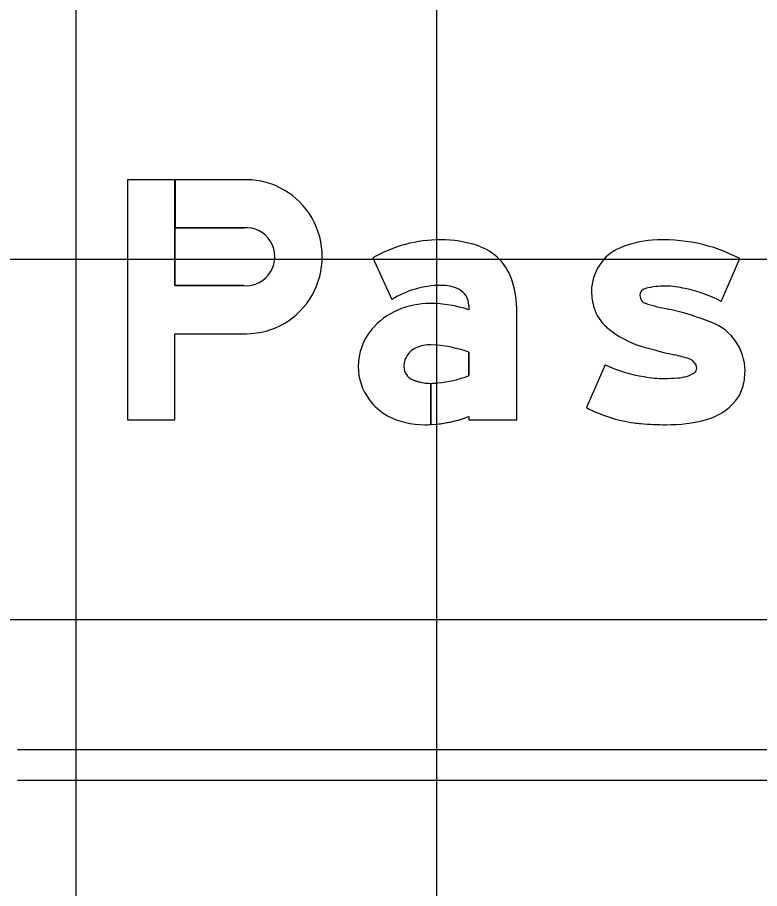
# Model space of a CAD drawing. Extents: x 2193008 to 2198143, y 1236112 to 1237864.
# Drawn here: x 2196952.381 to 2196956.496, y 1237195.615 to 1237200.446 of the extents above; entities that cross this region are included whole.
import ezdxf

# ---------------------------------------------------------------- set-up
doc = ezdxf.new("R2010")
doc.units = 0
for name, color, linetype in [('GSBWFILL', 7, 'Continuous'), ('GSCOLORFILL', 7, 'Continuous'), ('GSOUTLINE', 7, 'Continuous'), ('M-ROADS', 7, 'Continuous')]:
    doc.layers.add(name, color=color, linetype=linetype)

msp = doc.modelspace()

# ---------------------------------------------------------------- linework, layer by layer
at = {"layer": 'GSBWFILL'}
for p, q in [((2196956.2838, 1237198.8711), (2196956.3872, 1237199.1085)), ((2196955.6397, 1237198.5197), (2196955.5363, 1237198.2822)), ((2196955.5363, 1237198.2822), (2196955.5363, 1237198.2822))]:
    msp.add_line(p, q, dxfattribs=at)
for points in [[(2196952.9922, 1237199.5459), (2196952.9922, 1237198.2139), (2196953.2548, 1237198.2139), (2196953.2548, 1237198.6923), (2196953.6501, 1237198.6923)], [(2196953.6363, 1237198.9587), (2196953.2548, 1237198.9587), (2196953.2548, 1237199.5459), (2196952.9922, 1237199.5459)], [(2196953.6501, 1237199.5459), (2196953.2549, 1237199.5459), (2196953.2549, 1237199.2795), (2196953.6363, 1237199.2795)], [(2196954.351, 1237199.1128), (2196954.458, 1237198.882)], [(2196954.8836, 1237198.8495), (2196954.8836, 1237198.825)], [(2196954.8836, 1237198.2325), (2196954.8836, 1237198.2139), (2196955.15, 1237198.2139), (2196955.15, 1237198.8149)], [(2196954.8836, 1237198.5892), (2196954.8836, 1237198.4598)], [(2196954.6738, 1237198.1881), (2196954.6738, 1237198.4167)], [(2196954.6739, 1237198.4167), (2196954.6739, 1237198.1881)]]:
    msp.add_lwpolyline(points, dxfattribs=at)
for centre, major_axis, ratio, start_param, end_param in [((2196953.6503, 1237199.1191), (0, 0.4268), 0.985874, 3.140988, 6.28379), ((2196953.6498, 1237199.1191), (0, 0.161), 0.985874, 3.056611, 6.368167), ((2196954.7289, 1237198.4494), (0, 0.7635), 0.999996, 0, 0.517719), ((2196954.7289, 1237198.5609), (0, 0.652), 0.999996, 5.96613, 6.283185), ((2196955.9398, 1237198.6564), (0, 0.5558), 0.999996, 0.071378, 0.398007), ((2196955.9632, 1237198.2998), (0, 0.9131), 0.999996, 5.800291, 6.352301), ((2196954.8387, 1237198.8956), (0, 0.2997), 0.999996, 4.997165, 5.96613), ((2196955.8255, 1237198.928), (0, 0.2611), 0.999996, 0.398006, 1.570796), ((2196954.7289, 1237198.4494), (0, 0.5104), 0.999996, 0, 0.559495), ((2196954.7384, 1237198.7582), (0, 0.2018), 0.999996, 5.822746, 6.330435), ((2196954.563, 1237198.8149), (0, 0.587), 0.999996, 4.712389, 4.997165), ((2196955.8724, 1237198.9043), (0, 0.04), 0.999996, 0.21891, 1.570796), ((2196955.9735, 1237198.4943), (0, 0.4622), 0.999996, 0, 0.239757), ((2196955.9735, 1237198.5189), (0, 0.4376), 0.999996, 6.027142, 6.283185), ((2196954.7837, 1237198.8495), (0, 0.0999), 0.999996, 4.712389, 5.822746), ((2196955.8763, 1237198.928), (0, 0.3118), 0.999996, 1.570796, 1.879779), ((2196955.8791, 1237198.9043), (0, 0.0466), 0.999996, 1.570796, 2.88808), ((2196955.9427, 1237198.2307), (0, 0.7255), 0.999996, 5.793797, 6.086746), ((2196954.6699, 1237198.4031), (0, 0.4568), 0.999996, 0, 0.404512), ((2196954.6699, 1237198.1873), (0, 0.6725), 0.999996, 5.959871, 6.283185), ((2196956.1657, 1237199.8085), (0, 0.9951), 0.999996, 2.83708, 2.965597), ((2196954.6387, 1237198.4711), (0, 0.382), 0.999996, 0.399285, 0.87593), ((2196955.8013, 1237198.9041), (0, 0.2331), 0.999996, 1.879779, 2.42566), ((2196955.6432, 1237197.2914), (0, 1.5763), 0.999996, 5.901211, 6.060377), ((2196956.129, 1237198.4864), (0, 0.2864), 0.999996, 4.712389, 5.919951), ((2196954.5917, 1237198.5102), (0, 0.3208), 0.999996, 0.87593, 1.570796), ((2196955.9888, 1237199.1197), (0, 0.5188), 0.999996, 2.42566, 2.869403), ((2196954.6372, 1237198.5105), (0, 0.1132), 0.999996, 0.408547, 1.530785), ((2196954.6687, 1237198.4376), (0, 0.1926), 0.999996, 6.259455, 6.691732), ((2196954.6547, 1237197.9756), (0, 0.6549), 0.999996, 5.926185, 6.254823), ((2196956.7396, 1237201.699), (0, 3.2051), 0.999996, 2.860128, 2.916667), ((2196955.6913, 1237197.1751), (0, 1.4387), 0.999996, 5.990951, 6.04928), ((2196954.5775, 1237198.5102), (0, 0.3066), 0.999996, 1.570796, 2.21394), ((2196954.6445, 1237198.5102), (0, 0.1206), 0.999996, 1.530785, 1.570796), ((2196954.6039, 1237198.5102), (0, 0.0799), 0.999996, 1.570796, 2.757027), ((2196955.9743, 1237199.2359), (0, 0.7906), 0.999996, 2.70455, 2.991718), ((2196956.0833, 1237198.4888), (0, 0.0678), 0.999996, 5.20773, 5.944931), ((2196956.0991, 1237198.5007), (0, 0.0483), 0.999996, 4.712389, 5.146352), ((2196954.6583, 1237199.0327), (0, 0.6157), 0.999996, 3.228562, 3.516221), ((2196956.0373, 1237198.6276), (0, 0.1804), 0.999996, 3.169414, 3.711965), ((2196956.1166, 1237198.5007), (0, 0.0308), 0.999996, 3.769232, 4.712389), ((2196956.0811, 1237198.4864), (0, 0.3343), 0.999996, 4.42655, 4.712389), ((2196954.6738, 1237198.6831), (0, 0.2664), 0.999996, 2.757027, 3.141593), ((2196954.6738, 1237198.6831), (0, 0.2664), 0.999996, 3.141843, 3.28451), ((2196955.9688, 1237199.0496), (0, 0.6059), 0.999996, 2.95481, 3.141593), ((2196955.9688, 1237199.2042), (0, 0.7605), 0.999996, 3.141593, 3.238422), ((2196956.2101, 1237198.4485), (0, 0.1998), 0.999996, 4.009587, 4.42655), ((2196954.6047, 1237198.5306), (0, 0.3406), 0.999996, 2.21394, 2.611125), ((2196956.1174, 1237198.5225), (0, 0.3184), 0.999996, 3.41426, 4.020407), ((2196955.9162, 1237199.012), (0, 0.8227), 0.999996, 2.661561, 2.999689), ((2196954.6396, 1237198.6456), (0, 0.4583), 0.999996, 2.672443, 3.141593), ((2196954.6396, 1237198.8672), (0, 0.6799), 0.999996, 3.192057, 3.508644), ((2196954.6396, 1237198.8672), (0, 0.6799), 0.999996, 3.141593, 3.191959), ((2196955.894, 1237198.8568), (0, 0.666), 0.999996, 2.999689, 3.056979), ((2196955.9773, 1237199.8233), (0, 1.636), 0.999996, 3.056204, 3.141593), ((2196955.9773, 1237199.0928), (0, 0.9056), 0.999996, 3.141593, 3.39368)]:
    msp.add_ellipse(centre, major_axis=major_axis, ratio=ratio, start_param=start_param, end_param=end_param, dxfattribs=at)
at = {"layer": 'GSCOLORFILL'}
for p, q in [((2196956.2838, 1237198.8711), (2196956.3872, 1237199.1085)), ((2196955.6397, 1237198.5197), (2196955.5363, 1237198.2822)), ((2196955.5363, 1237198.2822), (2196955.5363, 1237198.2822)), ((2196965.3673, 1237196.3834), (2196952.3819, 1237196.3834)), ((2196952.3819, 1237196.2169), (2196965.3673, 1237196.2169))]:
    msp.add_line(p, q, dxfattribs=at)
for points in [[(2196952.9922, 1237199.5459), (2196952.9922, 1237198.2139), (2196953.2548, 1237198.2139), (2196953.2548, 1237198.6923), (2196953.6501, 1237198.6923)], [(2196953.6363, 1237198.9587), (2196953.2548, 1237198.9587), (2196953.2548, 1237199.5459), (2196952.9922, 1237199.5459)], [(2196953.6501, 1237199.5459), (2196953.2549, 1237199.5459), (2196953.2549, 1237199.2795), (2196953.6363, 1237199.2795)], [(2196954.351, 1237199.1128), (2196954.458, 1237198.882)], [(2196954.8836, 1237198.8495), (2196954.8836, 1237198.825)], [(2196954.8836, 1237198.2325), (2196954.8836, 1237198.2139), (2196955.15, 1237198.2139), (2196955.15, 1237198.8149)], [(2196954.8836, 1237198.5892), (2196954.8836, 1237198.4598)], [(2196954.6738, 1237198.1881), (2196954.6738, 1237198.4167)], [(2196954.6739, 1237198.4167), (2196954.6739, 1237198.1881)]]:
    msp.add_lwpolyline(points, dxfattribs=at)
for centre, major_axis, ratio, start_param, end_param in [((2196953.6503, 1237199.1191), (0, 0.4268), 0.985874, 3.140988, 6.28379), ((2196953.6498, 1237199.1191), (0, 0.161), 0.985874, 3.056611, 6.368167), ((2196954.7289, 1237198.4494), (0, 0.7635), 0.999996, 0, 0.517719), ((2196954.7289, 1237198.5609), (0, 0.652), 0.999996, 5.96613, 6.283185), ((2196955.9398, 1237198.6564), (0, 0.5558), 0.999996, 0.071378, 0.398007), ((2196955.9632, 1237198.2998), (0, 0.9131), 0.999996, 5.800291, 6.352301), ((2196954.8387, 1237198.8956), (0, 0.2997), 0.999996, 4.997165, 5.96613), ((2196955.8255, 1237198.928), (0, 0.2611), 0.999996, 0.398006, 1.570796), ((2196954.7289, 1237198.4494), (0, 0.5104), 0.999996, 0, 0.559495), ((2196954.7384, 1237198.7582), (0, 0.2018), 0.999996, 5.822746, 6.330435), ((2196954.563, 1237198.8149), (0, 0.587), 0.999996, 4.712389, 4.997165), ((2196955.8724, 1237198.9043), (0, 0.04), 0.999996, 0.21891, 1.570796), ((2196955.9735, 1237198.4943), (0, 0.4622), 0.999996, 0, 0.239757), ((2196955.9735, 1237198.5189), (0, 0.4376), 0.999996, 6.027142, 6.283185), ((2196954.7837, 1237198.8495), (0, 0.0999), 0.999996, 4.712389, 5.822746), ((2196955.8763, 1237198.928), (0, 0.3118), 0.999996, 1.570796, 1.879779), ((2196955.8791, 1237198.9043), (0, 0.0466), 0.999996, 1.570796, 2.88808), ((2196955.9427, 1237198.2307), (0, 0.7255), 0.999996, 5.793797, 6.086746), ((2196954.6699, 1237198.4031), (0, 0.4568), 0.999996, 0, 0.404512), ((2196954.6699, 1237198.1873), (0, 0.6725), 0.999996, 5.959871, 6.283185), ((2196956.1657, 1237199.8085), (0, 0.9951), 0.999996, 2.83708, 2.965597), ((2196954.6387, 1237198.4711), (0, 0.382), 0.999996, 0.399285, 0.87593), ((2196955.8013, 1237198.9041), (0, 0.2331), 0.999996, 1.879779, 2.42566), ((2196955.6432, 1237197.2914), (0, 1.5763), 0.999996, 5.901211, 6.060377), ((2196956.129, 1237198.4864), (0, 0.2864), 0.999996, 4.712389, 5.919951), ((2196954.5917, 1237198.5102), (0, 0.3208), 0.999996, 0.87593, 1.570796), ((2196955.9888, 1237199.1197), (0, 0.5188), 0.999996, 2.42566, 2.869403), ((2196954.6372, 1237198.5105), (0, 0.1132), 0.999996, 0.408547, 1.530785), ((2196954.6687, 1237198.4376), (0, 0.1926), 0.999996, 6.259455, 6.691732), ((2196954.6547, 1237197.9756), (0, 0.6549), 0.999996, 5.926185, 6.254823), ((2196956.7396, 1237201.699), (0, 3.2051), 0.999996, 2.860128, 2.916667), ((2196955.6913, 1237197.1751), (0, 1.4387), 0.999996, 5.990951, 6.04928), ((2196954.5775, 1237198.5102), (0, 0.3066), 0.999996, 1.570796, 2.21394), ((2196954.6445, 1237198.5102), (0, 0.1206), 0.999996, 1.530785, 1.570796), ((2196954.6039, 1237198.5102), (0, 0.0799), 0.999996, 1.570796, 2.757027), ((2196955.9743, 1237199.2359), (0, 0.7906), 0.999996, 2.70455, 2.991718), ((2196956.0833, 1237198.4888), (0, 0.0678), 0.999996, 5.20773, 5.944931), ((2196956.0991, 1237198.5007), (0, 0.0483), 0.999996, 4.712389, 5.146352), ((2196954.6583, 1237199.0327), (0, 0.6157), 0.999996, 3.228562, 3.516221), ((2196956.0373, 1237198.6276), (0, 0.1804), 0.999996, 3.169414, 3.711965), ((2196956.1166, 1237198.5007), (0, 0.0308), 0.999996, 3.769232, 4.712389), ((2196956.0811, 1237198.4864), (0, 0.3343), 0.999996, 4.42655, 4.712389), ((2196954.6738, 1237198.6831), (0, 0.2664), 0.999996, 2.757027, 3.141593), ((2196954.6738, 1237198.6831), (0, 0.2664), 0.999996, 3.141843, 3.28451), ((2196955.9688, 1237199.0496), (0, 0.6059), 0.999996, 2.95481, 3.141593), ((2196955.9688, 1237199.2042), (0, 0.7605), 0.999996, 3.141593, 3.238422), ((2196956.2101, 1237198.4485), (0, 0.1998), 0.999996, 4.009587, 4.42655), ((2196954.6047, 1237198.5306), (0, 0.3406), 0.999996, 2.21394, 2.611125), ((2196956.1174, 1237198.5225), (0, 0.3184), 0.999996, 3.41426, 4.020407), ((2196955.9162, 1237199.012), (0, 0.8227), 0.999996, 2.661561, 2.999689), ((2196954.6396, 1237198.6456), (0, 0.4583), 0.999996, 2.672443, 3.141593), ((2196954.6396, 1237198.8672), (0, 0.6799), 0.999996, 3.192057, 3.508644), ((2196954.6396, 1237198.8672), (0, 0.6799), 0.999996, 3.141593, 3.191959), ((2196955.894, 1237198.8568), (0, 0.666), 0.999996, 2.999689, 3.056979), ((2196955.9773, 1237199.8233), (0, 1.636), 0.999996, 3.056204, 3.141593), ((2196955.9773, 1237199.0928), (0, 0.9056), 0.999996, 3.141593, 3.39368)]:
    msp.add_ellipse(centre, major_axis=major_axis, ratio=ratio, start_param=start_param, end_param=end_param, dxfattribs=at)
at = {"layer": 'GSOUTLINE'}
for p, q in [((2196956.2838, 1237198.8711), (2196956.3872, 1237199.1085)), ((2196953.2548, 1237198.9587), (2196953.6363, 1237198.9587)), ((2196953.2548, 1237198.6923), (2196953.6501, 1237198.6923)), ((2196955.6397, 1237198.5197), (2196955.5363, 1237198.2822)), ((2196955.5363, 1237198.2822), (2196955.5363, 1237198.2822))]:
    msp.add_line(p, q, dxfattribs=at)
for points in [[(2196953.6501, 1237199.5459), (2196952.9922, 1237199.5459), (2196952.9922, 1237198.2139), (2196953.2548, 1237198.2139), (2196953.2548, 1237198.6923)], [(2196953.6363, 1237199.2795), (2196953.2548, 1237199.2795), (2196953.2548, 1237198.9587)], [(2196954.351, 1237199.1128), (2196954.458, 1237198.882)], [(2196954.8836, 1237198.8495), (2196954.8836, 1237198.825)], [(2196954.8836, 1237198.2325), (2196954.8836, 1237198.2139), (2196955.15, 1237198.2139), (2196955.15, 1237198.8149)], [(2196954.8836, 1237198.4598), (2196954.8836, 1237198.5892)]]:
    msp.add_lwpolyline(points, dxfattribs=at)
for centre, major_axis, ratio, start_param, end_param in [((2196953.6503, 1237199.1191), (0, 0.4268), 0.985874, 3.140988, 6.28379), ((2196953.6498, 1237199.1191), (0, 0.161), 0.985874, 3.056611, 6.368167), ((2196954.7289, 1237198.4494), (0, 0.7635), 0.999996, 6.283185, 6.800904), ((2196954.7289, 1237198.5609), (0, 0.652), 0.999996, 5.96613, 6.283185), ((2196955.9398, 1237198.6564), (0, 0.5558), 0.999996, 0.071378, 0.398007), ((2196955.9632, 1237198.2998), (0, 0.9131), 0.999996, 5.800291, 6.352301), ((2196954.8387, 1237198.8956), (0, 0.2997), 0.999996, 4.997165, 5.96613), ((2196955.8255, 1237198.928), (0, 0.2611), 0.999996, 0.398006, 1.570796), ((2196954.7289, 1237198.4494), (0, 0.5104), 0.999996, 0, 0.559495), ((2196954.7384, 1237198.7582), (0, 0.2018), 0.999996, 5.822746, 6.330435), ((2196954.563, 1237198.8149), (0, 0.587), 0.999996, 4.712389, 4.997165), ((2196955.8724, 1237198.9043), (0, 0.04), 0.999996, 0.21891, 1.570796), ((2196955.9735, 1237198.4943), (0, 0.4622), 0.999996, 0, 0.239757), ((2196955.9735, 1237198.5189), (0, 0.4376), 0.999996, 6.027142, 6.283185), ((2196954.7837, 1237198.8495), (0, 0.0999), 0.999996, 4.712389, 5.822746), ((2196955.8763, 1237198.928), (0, 0.3118), 0.999996, 1.570796, 1.879779), ((2196955.8791, 1237198.9043), (0, 0.0466), 0.999996, 1.570796, 2.88808), ((2196955.9427, 1237198.2307), (0, 0.7255), 0.999996, 5.793797, 6.086746), ((2196954.6699, 1237198.4031), (0, 0.4568), 0.999996, 0, 0.404512), ((2196954.6699, 1237198.1873), (0, 0.6725), 0.999996, 5.959871, 6.283185), ((2196956.1657, 1237199.8085), (0, 0.9951), 0.999996, 2.83708, 2.965597), ((2196954.6387, 1237198.4711), (0, 0.382), 0.999996, 0.399285, 0.87593), ((2196955.8013, 1237198.9041), (0, 0.2331), 0.999996, 1.879779, 2.42566), ((2196955.6432, 1237197.2914), (0, 1.5763), 0.999996, 5.901211, 6.060377), ((2196956.129, 1237198.4864), (0, 0.2864), 0.999996, 4.712389, 5.919951), ((2196954.5917, 1237198.5102), (0, 0.3208), 0.999996, 0.87593, 1.570796), ((2196955.9888, 1237199.1197), (0, 0.5188), 0.999996, 2.42566, 2.869403), ((2196954.6372, 1237198.5105), (0, 0.1132), 0.999996, 0.408547, 1.530785), ((2196954.6687, 1237198.4376), (0, 0.1926), 0.999996, 6.25958, 6.691732), ((2196954.6547, 1237197.9756), (0, 0.6549), 0.999996, 5.926185, 6.254787), ((2196954.673, 1237198.6202), (0, 0.00999), 0.999996, 6.254787, 6.25958), ((2196956.7396, 1237201.699), (0, 3.2051), 0.999996, 2.860128, 2.916667), ((2196955.6913, 1237197.1751), (0, 1.4387), 0.999996, 5.990951, 6.04928), ((2196954.5775, 1237198.5102), (0, 0.3066), 0.999996, 1.570796, 2.21394), ((2196954.6445, 1237198.5102), (0, 0.1206), 0.999996, 1.530785, 1.570796), ((2196954.6039, 1237198.5102), (0, 0.0799), 0.999996, 1.570796, 2.757027), ((2196955.9743, 1237199.2359), (0, 0.7906), 0.999996, 2.70455, 2.991718), ((2196956.0833, 1237198.4888), (0, 0.0678), 0.999996, 5.20773, 5.944931), ((2196956.0991, 1237198.5007), (0, 0.0483), 0.999996, 4.712389, 5.146352), ((2196954.6583, 1237199.0327), (0, 0.6157), 0.999996, 3.228562, 3.516221), ((2196956.0373, 1237198.6276), (0, 0.1804), 0.999996, 3.169414, 3.711965), ((2196956.1166, 1237198.5007), (0, 0.0308), 0.999996, 3.769232, 4.712389), ((2196956.0811, 1237198.4864), (0, 0.3343), 0.999996, 4.42655, 4.712389), ((2196954.6738, 1237198.6831), (0, 0.2664), 0.999996, 2.757027, 3.28451), ((2196955.9688, 1237199.0496), (0, 0.6059), 0.999996, 2.95481, 3.141593), ((2196955.9688, 1237199.2042), (0, 0.7605), 0.999996, 3.141593, 3.238422), ((2196956.2101, 1237198.4485), (0, 0.1998), 0.999996, 4.009587, 4.42655), ((2196954.6047, 1237198.5306), (0, 0.3406), 0.999996, 2.21394, 2.611125), ((2196956.1174, 1237198.5225), (0, 0.3184), 0.999996, 3.41426, 4.020407), ((2196955.9162, 1237199.012), (0, 0.8227), 0.999996, 2.661561, 2.999689), ((2196954.6396, 1237198.6456), (0, 0.4583), 0.999996, 2.672443, 3.141593), ((2196954.6396, 1237198.8672), (0, 0.6799), 0.999996, 3.141593, 3.508644), ((2196955.894, 1237198.8568), (0, 0.666), 0.999996, 2.999689, 3.056979), ((2196955.9773, 1237199.8233), (0, 1.636), 0.999996, 3.056204, 3.141593), ((2196955.9773, 1237199.0928), (0, 0.9056), 0.999996, 3.141593, 3.39368)]:
    msp.add_ellipse(centre, major_axis=major_axis, ratio=ratio, start_param=start_param, end_param=end_param, dxfattribs=at)
at = {"layer": 'M-ROADS'}
for p, q in [((2196952.7065, 1237163.1062), (2196952.7065, 1237223.1062)), ((2196954.7065, 1237163.1062), (2196954.7065, 1237223.1062)), ((2196944.7065, 1237199.1062), (2197074.7065, 1237199.1062)), ((2196944.7065, 1237197.1062), (2197074.7065, 1237197.1062))]:
    msp.add_line(p, q, dxfattribs=at)

doc.saveas('drawing.dxf')
